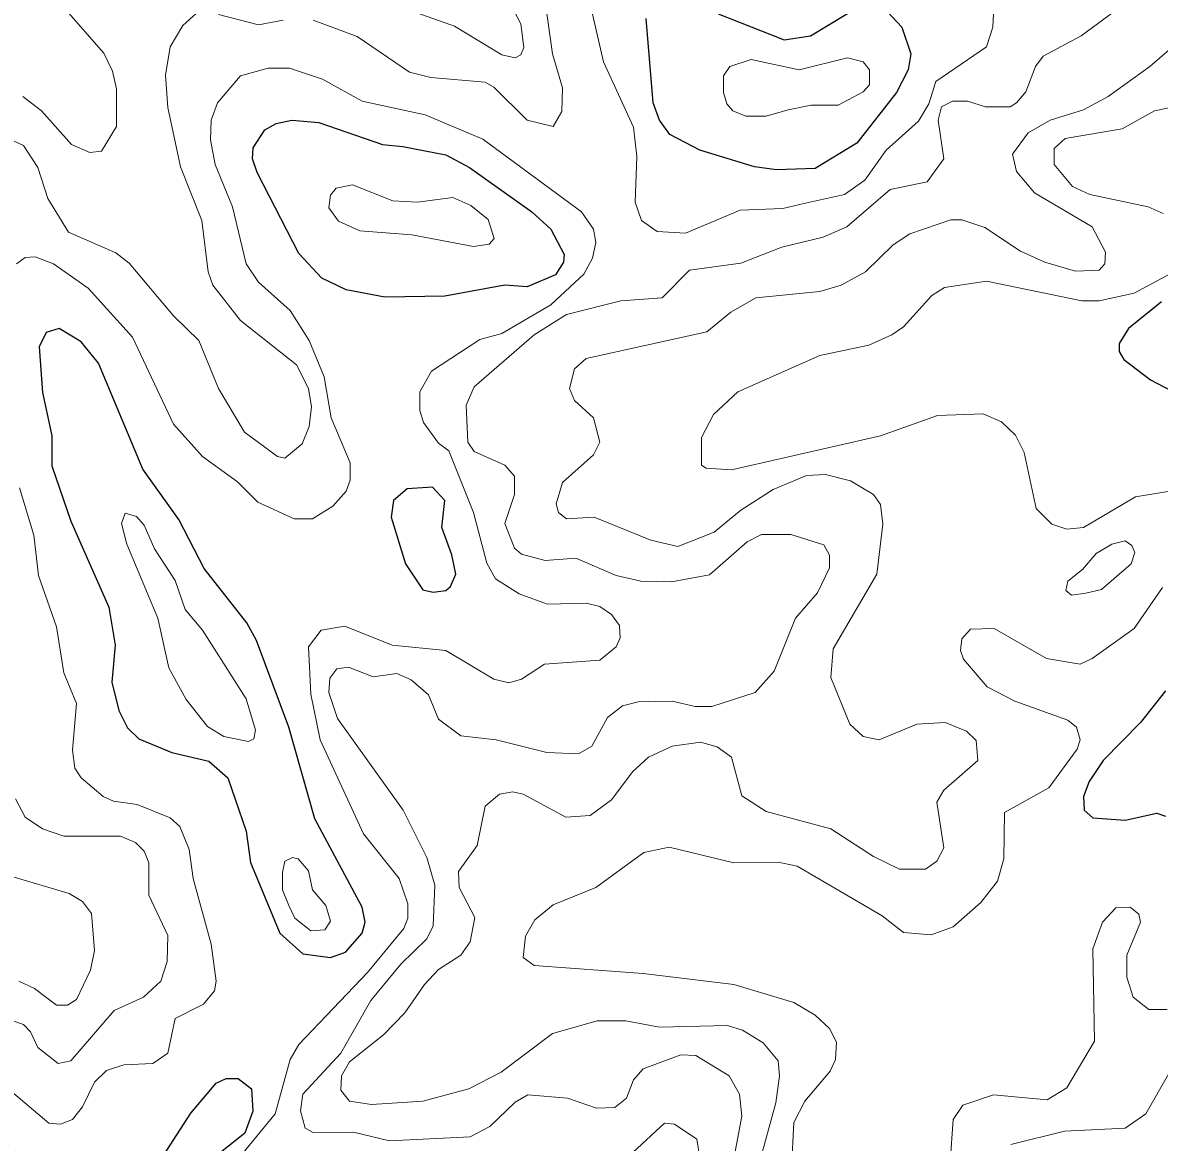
# Model space of a CAD drawing. Extents: x 577 to 602.9, y 7483.8 to 7511.6.
# Drawn here: x 589.209 to 590.354, y 7501.829 to 7502.957 of the extents above; entities that cross this region are included whole.
import ezdxf

# ---------------------------------------------------------------- set-up
doc = ezdxf.new("R2010")
doc.units = 0
doc.header["$LTSCALE"] = 0.032
doc.layers.add('1', color=7, linetype='Continuous', lineweight=25)
doc.layers.add('2', color=7, linetype='Continuous', lineweight=13)

msp = doc.modelspace()

# ---------------------------------------------------------------- linework, layer by layer
at = {"layer": '1'}
for points in [[(590.0809, 7502.9682), (590.0952, 7502.9531), (590.104, 7502.926), (590.1016, 7502.9101), (590.0896, 7502.8871), (590.0499, 7502.8362), (590.0077, 7502.8107), (589.9688, 7502.8091), (589.9465, 7502.8123), (589.8916, 7502.829), (589.8614, 7502.8449), (589.8511, 7502.8592), (589.8447, 7502.8767), (589.8376, 7502.9618)], [(589.9102, 7502.9663), (589.9767, 7502.9403), (590.003, 7502.9443), (590.0403, 7502.9666)], [(590.3568, 7502.6763), (590.3234, 7502.6493), (590.3139, 7502.6342), (590.3139, 7502.6262), (590.3187, 7502.6183), (590.3457, 7502.5976), (590.3958, 7502.5714)], [(590.3608, 7502.2843), (590.3354, 7502.2525), (590.298, 7502.2143), (590.2837, 7502.1929), (590.2781, 7502.1778), (590.2789, 7502.1642), (590.2876, 7502.1563), (590.3202, 7502.1539), (590.3521, 7502.1611), (590.3608, 7502.1579)], [(589.2014, 7501.8207), (589.2507, 7501.7762), (589.273, 7501.7682), (589.2945, 7501.7714), (589.3326, 7501.7937), (589.3438, 7501.8048), (589.3788, 7501.8589), (589.4042, 7501.8891), (589.4145, 7501.8939), (589.4265, 7501.8939), (589.44, 7501.8835), (589.4413, 7501.8608), (589.4333, 7501.8388), (589.3986, 7501.8112)]]:
    msp.add_lwpolyline(points, dxfattribs=at)
for points in [[(589.5924, 7502.8327), (589.6356, 7502.8242), (589.6595, 7502.8115), (589.7223, 7502.767), (589.7414, 7502.7495), (589.7549, 7502.724), (589.7541, 7502.7161), (589.7461, 7502.7034), (589.7175, 7502.6914), (589.6952, 7502.693), (589.6348, 7502.6819), (589.5744, 7502.6811), (589.5354, 7502.6883), (589.5108, 7502.7002), (589.4877, 7502.7248), (589.4456, 7502.8067), (589.4408, 7502.8203), (589.4416, 7502.8314), (589.4535, 7502.8497), (589.4646, 7502.856), (589.4805, 7502.8592), (589.5076, 7502.8568), (589.572, 7502.8346)], [(589.4389, 7502.1115), (589.4686, 7502.0402), (589.4917, 7502.0195), (589.5195, 7502.0155), (589.5346, 7502.0211), (589.5513, 7502.0402), (589.5545, 7502.0513), (589.5513, 7502.0664), (589.5036, 7502.1555), (589.4774, 7502.2477), (589.4448, 7502.3352), (589.4352, 7502.3527), (589.3923, 7502.4076), (589.3668, 7502.4569), (589.3303, 7502.5078), (589.2857, 7502.6143), (589.2682, 7502.6358), (589.246, 7502.6493), (589.2332, 7502.6453), (589.2261, 7502.631), (589.2293, 7502.5849), (589.2388, 7502.5412), (589.2388, 7502.5109), (589.2579, 7502.4553), (589.2961, 7502.3686), (589.3024, 7502.3304), (589.2992, 7502.2931), (589.3064, 7502.2644), (589.3151, 7502.2469), (589.3263, 7502.2358), (589.3597, 7502.2223), (589.397, 7502.2135), (589.4161, 7502.1968), (589.4344, 7502.1428)], [(589.6417, 7502.4212), (589.6316, 7502.4489), (589.6348, 7502.476), (589.6221, 7502.4895), (589.5966, 7502.4879), (589.5831, 7502.476), (589.5807, 7502.4593), (589.595, 7502.4123), (589.6125, 7502.3861), (589.6229, 7502.3837), (589.6356, 7502.3853), (589.6404, 7502.3893), (589.6459, 7502.402)]]:
    msp.add_lwpolyline(points, close=True, dxfattribs=at)
at = {"layer": '2'}
for points in [[(590.1875, 7502.9666), (590.1867, 7502.9531), (590.1803, 7502.9332), (590.1294, 7502.8982), (590.1223, 7502.8759), (590.1119, 7502.8584), (590.0793, 7502.829), (590.0578, 7502.7988), (590.0372, 7502.7845), (589.9982, 7502.7757), (589.9751, 7502.7702), (589.9322, 7502.7686), (589.8773, 7502.7455), (589.8487, 7502.7471), (589.8328, 7502.7582), (589.8264, 7502.7765), (589.828, 7502.8226), (589.8249, 7502.8521), (589.7946, 7502.9181), (589.762, 7503.0596)], [(589.5799, 7502.9769), (589.6443, 7502.9539), (589.6921, 7502.9252), (589.7056, 7502.922), (589.7111, 7502.9252), (589.7143, 7502.9324), (589.7111, 7502.9562), (589.6857, 7503.0055)], [(589.6006, 7502.2954), (589.6181, 7502.2803), (589.6284, 7502.2557), (589.6507, 7502.239), (589.6865, 7502.235), (589.7374, 7502.2223), (589.7692, 7502.2207), (589.7827, 7502.2287), (589.7986, 7502.2573), (589.8137, 7502.2692), (589.8296, 7502.2732), (589.8638, 7502.274), (589.8869, 7502.2684), (589.9036, 7502.2684), (589.9473, 7502.2827), (589.9664, 7502.3042), (589.9879, 7502.3575), (590.0101, 7502.3829), (590.0221, 7502.4084), (590.0221, 7502.4211), (590.0165, 7502.4314), (589.9831, 7502.4418), (589.9537, 7502.4418), (589.9394, 7502.4346), (589.9012, 7502.4012), (589.863, 7502.394), (589.832, 7502.3948), (589.8074, 7502.4004), (589.7668, 7502.4179), (589.7358, 7502.4155), (589.7119, 7502.4219), (589.7048, 7502.4282), (589.6952, 7502.4529), (589.7048, 7502.4823), (589.7048, 7502.5006), (589.6952, 7502.5117), (589.6642, 7502.5253), (589.6579, 7502.5348), (589.6563, 7502.5722), (589.6642, 7502.5905), (589.7247, 7502.6429), (589.7573, 7502.6636), (589.8121, 7502.6771), (589.8535, 7502.6803), (589.8813, 7502.7081), (589.933, 7502.7153), (589.9743, 7502.7312), (590.0157, 7502.7415), (590.0396, 7502.7519), (590.0833, 7502.7893), (590.1207, 7502.7972), (590.1374, 7502.8203), (590.1318, 7502.8592), (590.135, 7502.8727), (590.1461, 7502.8783), (590.1612, 7502.8783), (590.1795, 7502.8727), (590.2042, 7502.8727), (590.2105, 7502.8767), (590.2201, 7502.8879), (590.2296, 7502.9133), (590.2376, 7502.9236), (590.2757, 7502.9443), (590.3314, 7502.9857)], [(589.7334, 7502.996), (589.743, 7502.926), (589.7533, 7502.8918), (589.7525, 7502.868), (589.7437, 7502.8529), (589.7175, 7502.8592), (589.6841, 7502.8926), (589.6754, 7502.8974)], [(590.4276, 7502.9849), (590.3449, 7502.9133)], [(589.3843, 7502.9666), (589.3708, 7502.9546), (589.3581, 7502.9332), (589.3533, 7502.9046), (589.3557, 7502.8719), (589.3684, 7502.8123), (589.3899, 7502.7582), (589.3963, 7502.7066), (589.401, 7502.693), (589.4289, 7502.6573), (589.4853, 7502.6127), (589.4972, 7502.5889), (589.5004, 7502.5706), (589.498, 7502.5507), (589.4909, 7502.5332), (589.4734, 7502.5189), (589.4662, 7502.5205), (589.4328, 7502.5451), (589.4066, 7502.5889), (589.3867, 7502.6374), (589.3613, 7502.662), (589.3167, 7502.7153), (589.3032, 7502.7256), (589.2555, 7502.7463), (589.2348, 7502.7805), (589.2245, 7502.8115), (589.2102, 7502.8338), (589.1839, 7502.8457)], [(589.2094, 7502.8831), (589.2285, 7502.8688), (589.2587, 7502.8346), (589.277, 7502.8266), (589.2889, 7502.8282), (589.304, 7502.8529), (589.304, 7502.891), (589.3, 7502.9085), (589.2913, 7502.9268), (589.2507, 7502.9729)], [(589.4718, 7502.9602), (589.4471, 7502.9554), (589.4066, 7502.9658)], [(589.6754, 7502.8974), (589.6205, 7502.9022), (589.599, 7502.9077), (589.5465, 7502.9435), (589.502, 7502.9602)], [(589.4161, 7501.8001), (589.4638, 7501.8581), (589.479, 7501.913), (589.4877, 7501.9281), (589.5569, 7502.0004), (589.5935, 7502.045), (589.5974, 7502.0553), (589.5974, 7502.0696), (589.5887, 7502.0951), (589.5529, 7502.1404), (589.5092, 7502.235), (589.4996, 7502.2811), (589.4972, 7502.3288), (589.51, 7502.3455), (589.5338, 7502.3495), (589.5815, 7502.3304), (589.6356, 7502.3249), (589.6841, 7502.2962), (589.6992, 7502.2923), (589.7119, 7502.2962), (589.735, 7502.3113), (589.7907, 7502.3153), (589.8074, 7502.3288), (589.8113, 7502.3376), (589.8105, 7502.3503), (589.8026, 7502.3614), (589.7907, 7502.3694), (589.7771, 7502.3726), (589.7382, 7502.3718), (589.7096, 7502.3821), (589.6857, 7502.3972), (589.677, 7502.4131), (589.6634, 7502.464), (589.6388, 7502.526), (589.6284, 7502.534), (589.6133, 7502.5547), (589.6094, 7502.5666), (589.6094, 7502.5857), (589.6213, 7502.6064), (589.6698, 7502.6382), (589.6921, 7502.6445), (589.7414, 7502.6732), (589.7748, 7502.7042), (589.7835, 7502.7201), (589.7867, 7502.736), (589.7843, 7502.7495), (589.7724, 7502.767), (589.673, 7502.8401), (589.6149, 7502.8648), (589.5513, 7502.8783), (589.5116, 7502.9006), (589.4782, 7502.9117), (589.4567, 7502.9117), (589.4289, 7502.9038), (589.4058, 7502.8767), (589.3994, 7502.8592), (589.3986, 7502.8393), (589.4034, 7502.8147), (589.4209, 7502.7718), (589.4344, 7502.7145), (589.4471, 7502.6962), (589.479, 7502.6676), (589.498, 7502.6374), (589.5131, 7502.6008), (589.5203, 7502.5594), (589.5394, 7502.5141), (589.5394, 7502.4966), (589.5354, 7502.4855), (589.5219, 7502.4704), (589.5012, 7502.4577), (589.4829, 7502.4577), (589.4464, 7502.4744), (589.4257, 7502.495), (589.3907, 7502.5205), (589.3613, 7502.5531), (589.3199, 7502.6406), (589.2754, 7502.6899), (589.2404, 7502.7145)], [(590.3449, 7502.9133), (590.3028, 7502.8831), (590.2781, 7502.8696), (590.2447, 7502.8592), (590.2224, 7502.8465), (590.2065, 7502.825), (590.2105, 7502.8075), (590.2288, 7502.7861), (590.2869, 7502.7519), (590.3004, 7502.7264), (590.2996, 7502.7145), (590.294, 7502.7081), (590.2702, 7502.7073), (590.2391, 7502.7161), (590.2145, 7502.7272), (590.1787, 7502.7511), (590.1556, 7502.759), (590.1445, 7502.759), (590.1032, 7502.7447), (590.0865, 7502.7336), (590.0586, 7502.7066), (590.034, 7502.693), (590.0125, 7502.6867), (589.9481, 7502.6803), (589.9227, 7502.666), (589.8988, 7502.6461), (589.7771, 7502.6191), (589.7652, 7502.6087), (589.7604, 7502.5889), (589.7652, 7502.5769), (589.7843, 7502.5594), (589.7907, 7502.5348), (589.7843, 7502.5221), (589.7533, 7502.4942), (589.7469, 7502.4728), (589.7493, 7502.464), (589.7573, 7502.4577), (589.7851, 7502.4593), (589.8423, 7502.4362), (589.8694, 7502.4298), (589.906, 7502.4441), (589.933, 7502.4664), (589.9656, 7502.4871), (589.999, 7502.5014), (590.0181, 7502.5022), (590.0435, 7502.4958), (590.0666, 7502.4823), (590.0737, 7502.472), (590.0761, 7502.4521), (590.0698, 7502.402), (590.026, 7502.3265), (590.0236, 7502.2978), (590.0427, 7502.2509), (590.0563, 7502.2382), (590.0722, 7502.235), (590.1103, 7502.2509), (590.1389, 7502.2525), (590.1604, 7502.2438), (590.17, 7502.2342), (590.1716, 7502.2143), (590.1374, 7502.1841), (590.1302, 7502.1722), (590.1374, 7502.1261), (590.1302, 7502.1126), (590.1191, 7502.1046), (590.0928, 7502.1046), (590.0666, 7502.1173), (590.0236, 7502.1452), (589.9584, 7502.1627), (589.9338, 7502.1786), (589.9235, 7502.2175), (589.9091, 7502.2279), (589.8924, 7502.2326), (589.8638, 7502.2287), (589.84, 7502.2175), (589.8241, 7502.2032), (589.8026, 7502.1746), (589.7811, 7502.1587), (589.7565, 7502.1571), (589.7135, 7502.1801), (589.7032, 7502.1825), (589.6897, 7502.1801), (589.6754, 7502.1682), (589.6674, 7502.1285), (589.6483, 7502.1022), (589.6491, 7502.0863), (589.665, 7502.0561), (589.6603, 7502.0314), (589.6507, 7502.0179), (589.6284, 7502.0036), (589.6141, 7501.9885), (589.5943, 7501.9599), (589.5728, 7501.9376), (589.5386, 7501.9106), (589.5306, 7501.8963), (589.5298, 7501.882), (589.5386, 7501.8708), (589.5609, 7501.8676), (589.6125, 7501.8708), (589.6587, 7501.8835), (589.6913, 7501.9002)], [(590.3807, 7502.8751), (590.3497, 7502.8688), (590.3171, 7502.8505), (590.2598, 7502.8409), (590.2487, 7502.8306), (590.2487, 7502.8147), (590.267, 7502.7924), (590.2845, 7502.7845), (590.3433, 7502.7718), (590.3584, 7502.7654)], [(589.2404, 7502.7145), (589.2221, 7502.7217), (589.2118, 7502.7209), (589.203, 7502.7145)], [(590.3648, 7502.7042), (590.329, 7502.6851), (590.294, 7502.6771), (590.2765, 7502.6771), (590.1803, 7502.697), (590.1382, 7502.6906), (590.1254, 7502.6827), (590.0968, 7502.6509), (590.0849, 7502.6429), (590.0618, 7502.6326), (590.0125, 7502.6223), (589.9298, 7502.5857), (589.9052, 7502.5626), (589.8932, 7502.5396), (589.8932, 7502.5117)], [(589.8932, 7502.5117), (589.898, 7502.5086), (589.9235, 7502.507), (590.0737, 7502.5412), (590.131, 7502.5618), (590.1771, 7502.5634), (590.1954, 7502.5555), (590.2097, 7502.542), (590.2185, 7502.5245), (590.2304, 7502.468), (590.2463, 7502.4521), (590.2614, 7502.4473), (590.2781, 7502.4489), (590.3306, 7502.4799), (590.3855, 7502.4887)], [(589.2062, 7502.4887), (589.2205, 7502.441), (589.2253, 7502.4004), (589.2436, 7502.3487), (589.2507, 7502.3026), (589.2635, 7502.2716), (589.2595, 7502.2247), (589.2619, 7502.2064), (589.2682, 7502.1968), (589.2905, 7502.1778), (589.3008, 7502.173), (589.3247, 7502.1698), (589.3581, 7502.1563), (589.3676, 7502.1475), (589.3772, 7502.1245), (589.3811, 7502.0951), (589.3994, 7502.0291), (589.4042, 7501.9917), (589.4026, 7501.9821), (589.3915, 7501.9686), (589.3629, 7501.9543), (589.3557, 7501.9193), (589.3406, 7501.909), (589.3112, 7501.9074), (589.2937, 7501.9018), (589.2817, 7501.8899), (589.2698, 7501.8653), (589.2595, 7501.8525), (589.2476, 7501.8478), (589.2356, 7501.8486), (589.2006, 7501.8788)], [(590.3576, 7502.3885), (590.329, 7502.3471), (590.2869, 7502.3169), (590.2749, 7502.3113), (590.2407, 7502.3169), (590.1882, 7502.3471), (590.1644, 7502.3463), (590.1556, 7502.3368), (590.1541, 7502.3249), (590.1572, 7502.3161), (590.1811, 7502.2883), (590.2089, 7502.274), (590.2622, 7502.2549), (590.2709, 7502.2477), (590.2749, 7502.235), (590.2717, 7502.2255), (590.2431, 7502.1865), (590.1986, 7502.1619), (590.1978, 7502.1149), (590.1914, 7502.0927), (590.1747, 7502.0712), (590.1469, 7502.0466), (590.1246, 7502.0386), (590.0968, 7502.041), (590.0753, 7502.0577), (589.9895, 7502.1078), (589.9704, 7502.1118), (589.9258, 7502.111), (589.8606, 7502.1269), (589.8352, 7502.1213), (589.7867, 7502.0863), (589.7437, 7502.0688), (589.7255, 7502.0537), (589.7159, 7502.037), (589.7135, 7502.0155), (589.7247, 7502.0076), (589.8344, 7501.9996), (589.9258, 7501.9885), (589.9863, 7501.9702), (590.0077, 7501.9575), (590.0221, 7501.944), (590.0292, 7501.9305), (590.0284, 7501.913), (590.0229, 7501.901), (589.9974, 7501.8708), (589.9863, 7501.8494), (589.9839, 7501.8032)], [(589.9115, 7501.7364), (589.9338, 7501.8557), (589.9314, 7501.878), (589.9211, 7501.8963), (589.8877, 7501.9169), (589.8726, 7501.9177), (589.8344, 7501.9034), (589.8249, 7501.8923), (589.8177, 7501.874), (589.8058, 7501.8645), (589.7875, 7501.8637), (589.7581, 7501.874), (589.7183, 7501.8772), (589.7056, 7501.87), (589.6801, 7501.8454), (589.6603, 7501.835), (589.5791, 7501.8311), (589.5426, 7501.8398), (589.5028, 7501.839), (589.4941, 7501.8438), (589.4893, 7501.8613), (589.4917, 7501.878), (589.5298, 7501.9193), (589.5603, 7501.9723), (589.5905, 7502.0089), (589.6165, 7502.0346), (589.6229, 7502.0474), (589.6245, 7502.0887), (589.6165, 7502.1165), (589.5927, 7502.1642), (589.5267, 7502.2565), (589.5179, 7502.2827), (589.5187, 7502.297), (589.5259, 7502.3066), (589.5378, 7502.3082), (589.5624, 7502.2986), (589.5863, 7502.3018), (589.6006, 7502.2954)], [(589.2022, 7502.1754), (589.2118, 7502.1571), (589.2293, 7502.1452), (589.2507, 7502.138), (589.308, 7502.138), (589.3231, 7502.1316), (589.3318, 7502.1229), (589.3366, 7502.111), (589.3366, 7502.0784), (589.3557, 7502.0378), (589.3549, 7502.0116), (589.3485, 7501.9917), (589.3311, 7501.9758), (589.3016, 7501.9623), (589.2579, 7501.9114), (589.2452, 7501.909), (589.2245, 7501.9249), (589.2173, 7501.9408), (589.2102, 7501.948), (589.1855, 7501.9567)], [(589.2054, 7501.9917), (589.2213, 7501.9845), (589.2436, 7501.9678), (589.2547, 7501.9678), (589.2635, 7501.9734), (589.2778, 7502.0028), (589.2817, 7502.0227), (589.2786, 7502.0601), (589.2698, 7502.072), (589.2563, 7502.08), (589.1983, 7502.0974)], [(590.1437, 7501.8096), (590.1469, 7501.8525), (590.1564, 7501.8668), (590.1875, 7501.8772), (590.2415, 7501.8724), (590.2614, 7501.8843), (590.2892, 7501.9313), (590.2876, 7502.0243), (590.2972, 7502.0513), (590.3107, 7502.0656), (590.325, 7502.0664), (590.3338, 7502.0593), (590.3354, 7502.0513), (590.3218, 7502.0179), (590.3218, 7501.9957), (590.3282, 7501.9758), (590.3441, 7501.9631), (590.3624, 7501.9631)], [(589.6913, 7501.9002), (589.743, 7501.9392), (589.7883, 7501.9519), (589.8169, 7501.9519), (589.8511, 7501.9456), (589.9195, 7501.9472), (589.9346, 7501.9424), (589.9553, 7501.9297), (589.9704, 7501.9114), (589.972, 7501.8963), (589.968, 7501.8692), (589.937, 7501.7555)], [(590.364, 7501.8987), (590.3409, 7501.8581), (590.3202, 7501.8438), (590.259, 7501.8406), (590.2049, 7501.8271)], [(589.8924, 7501.8096), (589.8885, 7501.8327), (589.8662, 7501.8478), (589.8559, 7501.8486), (589.8241, 7501.8191)]]:
    msp.add_lwpolyline(points, dxfattribs=at)
for points in [[(589.9807, 7502.8696), (590.0038, 7502.8743), (590.0308, 7502.8743), (590.0563, 7502.8879), (590.0626, 7502.895), (590.0626, 7502.9101), (590.0563, 7502.9181), (590.0403, 7502.922), (589.9918, 7502.9101), (589.9433, 7502.9205), (589.9219, 7502.9133), (589.9155, 7502.9038), (589.9155, 7502.8871), (589.9187, 7502.8759), (589.925, 7502.8688), (589.9378, 7502.8632), (589.9584, 7502.8632)], [(589.6793, 7502.7344), (589.6634, 7502.732), (589.6014, 7502.7439), (589.5489, 7502.7479), (589.5275, 7502.7574), (589.5179, 7502.771), (589.5195, 7502.7837), (589.5251, 7502.7908), (589.5418, 7502.794), (589.5823, 7502.7781), (589.607, 7502.7765), (589.6428, 7502.7813), (589.661, 7502.7733), (589.6785, 7502.7593), (589.6844, 7502.7402)], [(589.3128, 7502.4632), (589.3088, 7502.4529), (589.3144, 7502.4322), (589.3454, 7502.3575), (589.3565, 7502.3074), (589.374, 7502.2756), (589.3955, 7502.2485), (589.4122, 7502.2382), (589.4368, 7502.2334), (589.4424, 7502.2358), (589.444, 7502.2446), (589.4344, 7502.2764), (589.3907, 7502.3455), (589.3732, 7502.3662), (589.3629, 7502.3956), (589.3422, 7502.4274), (589.3318, 7502.4513), (589.3239, 7502.46)], [(590.2771, 7502.4065), (590.2624, 7502.3949), (590.2602, 7502.3855), (590.266, 7502.3808), (590.2806, 7502.3828), (590.2961, 7502.3863), (590.3263, 7502.4124), (590.3298, 7502.4237), (590.3269, 7502.4308), (590.3202, 7502.4354), (590.3067, 7502.4322), (590.2908, 7502.4227)], [(589.4774, 7502.068), (589.4837, 7502.0553), (589.4996, 7502.0426), (589.5139, 7502.0434), (589.5195, 7502.0521), (589.5147, 7502.068), (589.5012, 7502.0839), (589.4972, 7502.103), (589.4869, 7502.1149), (589.4813, 7502.1165), (589.4734, 7502.1126), (589.471, 7502.1014), (589.471, 7502.0839)]]:
    msp.add_lwpolyline(points, close=True, dxfattribs=at)

doc.saveas('drawing.dxf')
